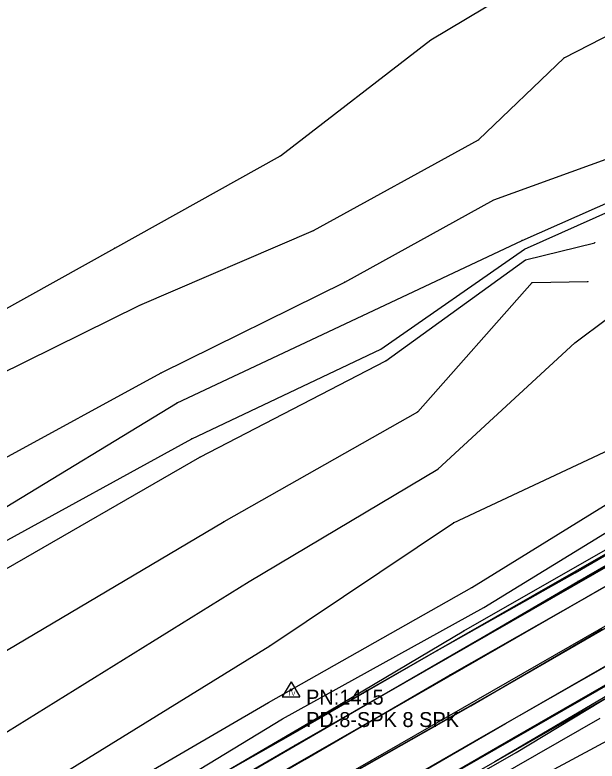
# Model space of a CAD drawing. Extents: x 1419505 to 1434054, y 1956910 to 1968644.
# Drawn here: x 1421697.6 to 1421892.8, y 1958243.6 to 1958493.7 of the extents above; entities that cross this region are included whole.
import ezdxf

# ---------------------------------------------------------------- set-up
doc = ezdxf.new("R2010")
doc.units = 0
for name, color, linetype in [('S_BREAKLINE', 7, 'Continuous'), ('S_DITCHLINE', 7, 'Continuous'), ('S_EDGE_PAVEMENT', 7, 'Continuous'), ('S_GRD_PT_SYM', 7, 'Continuous'), ('S_PAVEMENT_CROWN', 7, 'Continuous'), ('S_RDW_PT_SYM', 7, 'Continuous'), ('S_SECONDARY_CTL', 7, 'Continuous'), ('S_SECONDARY_CTL_ANNOT', 7, 'Continuous'), ('S_SHOULDER', 7, 'Continuous')]:
    doc.layers.add(name, color=color, linetype=linetype)

msp = doc.modelspace()

# ---------------------------------------------------------------- linework, layer by layer
at = {"layer": 'S_BREAKLINE'}
for p, q in [((1421881.7347, 1958479.3056), (1421947.654, 1958513.1028)), ((1422234.7195, 1958507.1234), (1421697.9208, 1958199.8056)), ((1421837.0638, 1958485.33), (1421868.3378, 1958504.0682)), ((1421786.6836, 1958446.5275), (1421837.0638, 1958485.33)), ((1421853.0638, 1958451.7839), (1421881.7347, 1958479.3056)), ((1422256.1529, 1958471.0691), (1421717.7711, 1958162.8162)), ((1421797.7403, 1958421.4899), (1421853.0638, 1958451.7839)), ((1421731.109, 1958415.5785), (1421786.6836, 1958446.5275)), ((1421858.1862, 1958431.7176), (1421897.0647, 1958445.7715)), ((1421808.176, 1958404.1678), (1421858.1862, 1958431.7176)), ((1421739.5215, 1958396.3783), (1421797.7403, 1958421.4899)), ((1421625.6632, 1958356.7777), (1421731.109, 1958415.5785)), ((1421868.8099, 1958411.6113), (1421892.0264, 1958417.3616)), ((1421821.9328, 1958377.7641), (1421868.8099, 1958411.6113)), ((1421746.697, 1958373.7898), (1421808.176, 1958404.1678)), ((1421832.6895, 1958360.692), (1421871.075, 1958404.0478)), ((1421871.075, 1958404.0478), (1421889.7452, 1958404.3838)), ((1421634.9788, 1958344.939), (1421739.5215, 1958396.3783)), ((1421885.3899, 1958383.7635), (1421896.3546, 1958392.116)), ((1421839.408, 1958341.4287), (1421885.3899, 1958383.7635)), ((1421759.6598, 1958345.52), (1421821.9328, 1958377.7641)), ((1421659.8104, 1958326.3718), (1421746.697, 1958373.7898)), ((1421767.8243, 1958323.9416), (1421832.6895, 1958360.692)), ((1421844.6403, 1958323.4146), (1421902.488, 1958350.6643)), ((1421678.4376, 1958298.743), (1421759.6598, 1958345.52)), ((1421776.2089, 1958303.7853), (1421839.408, 1958341.4287)), ((1421850.8607, 1958301.8422), (1421906.1123, 1958336.0104)), ((1421885.4349, 1958306.7545), (1421931.9739, 1958333.7802)), ((1421854.841, 1958295.0667), (1421909.5655, 1958328.7239)), ((1421680.9157, 1958272.5473), (1421767.8243, 1958323.9416)), ((1421783.0763, 1958282.2349), (1421844.6403, 1958323.4146)), ((1421848.0885, 1958287.2632), (1421900.2859, 1958317.0992)), ((1421839.211, 1958280.7048), (1421885.4349, 1958306.7545)), ((1421688.6692, 1958249.6098), (1421776.2089, 1958303.7853)), ((1421782.6453, 1958263.1957), (1421850.8607, 1958301.8422)), ((1421787.3476, 1958257.7703), (1421854.841, 1958295.0667)), ((1421799.4204, 1958258.3784), (1421848.0885, 1958287.2632)), ((1421696.2357, 1958228.6925), (1421783.0763, 1958282.2349)), ((1421790.0898, 1958252.356), (1421839.211, 1958280.7048)), ((1421865.6917, 1958246.4556), (1421916.0939, 1958277.0146)), ((1421858.4792, 1958243.4524), (1421905.5902, 1958271.2752)), ((1421699.952, 1958215.1896), (1421782.6453, 1958263.1957)), ((1421706.9714, 1958209.1252), (1421787.3476, 1958257.7703)), ((1421750.5502, 1958229.8155), (1421799.4204, 1958258.3784)), ((1421858.9662, 1958238.0111), (1421893.8825, 1958258.0443)), ((1421740.8066, 1958224.5522), (1421790.0898, 1958252.356)), ((1421862.4755, 1958232.3747), (1421897.9767, 1958251.4039)), ((1421819.5487, 1958220.4149), (1421865.6917, 1958246.4556))]:
    msp.add_line(p, q, dxfattribs=at)
at = {"layer": 'S_DITCHLINE'}
for p, q in [((1421867.6558, 1958418.1077), (1421905.2522, 1958434.6888)), ((1421868.4628, 1958415.1435), (1421910.6176, 1958434.0357)), ((1421814.0543, 1958392.82), (1421867.6558, 1958418.1077)), ((1421820.3537, 1958381.6323), (1421868.4628, 1958415.1435)), ((1421751.9693, 1958363.6822), (1421814.0543, 1958392.82)), ((1421756.8876, 1958351.6284), (1421820.3537, 1958381.6323)), ((1421666.5668, 1958311.7748), (1421751.9693, 1958363.6822)), ((1421674.9163, 1958306.6385), (1421756.8876, 1958351.6284))]:
    msp.add_line(p, q, dxfattribs=at)
at = {"layer": 'S_EDGE_PAVEMENT'}
for p, q in [((1422239.4358, 1958499.3739), (1421702.5421, 1958191.435)), ((1422250.9195, 1958479.1606), (1421712.8678, 1958170.5937)), ((1421888.7252, 1958298.1849), (1421937.4303, 1958326.3088)), ((1421852.5588, 1958277.4456), (1421904.1381, 1958307.0935)), ((1421843.5102, 1958272.4613), (1421888.7252, 1958298.1849)), ((1421862.1364, 1958256.1602), (1421913.0017, 1958285.5141)), ((1421855.613, 1958252.494), (1421900.2339, 1958277.9816)), ((1421804.7397, 1958249.9838), (1421852.5588, 1958277.4456)), ((1421794.8581, 1958244.1745), (1421843.5102, 1958272.4613)), ((1421815.2854, 1958229.1945), (1421862.1364, 1958256.1602)), ((1421806.5868, 1958224.3822), (1421855.613, 1958252.494)), ((1421754.9145, 1958221.217), (1421804.7397, 1958249.9838)), ((1421744.7359, 1958215.4796), (1421794.8581, 1958244.1745))]:
    msp.add_line(p, q, dxfattribs=at)
at = {"layer": 'S_GRD_PT_SYM'}
for points in [[(1421837.0638, 1958485.33), (1421837.0638, 1958485.38), (1421837.0638, 1958485.33), (1421837.0138, 1958485.33), (1421837.0638, 1958485.33), (1421837.0638, 1958485.28), (1421837.0638, 1958485.33), (1421837.1138, 1958485.33)], [(1421881.7347, 1958479.3056), (1421881.7347, 1958479.3556), (1421881.7347, 1958479.3056), (1421881.6847, 1958479.3056), (1421881.7347, 1958479.3056), (1421881.7347, 1958479.2556), (1421881.7347, 1958479.3056), (1421881.7847, 1958479.3056)], [(1421853.0638, 1958451.7839), (1421853.0638, 1958451.8339), (1421853.0638, 1958451.7839), (1421853.0138, 1958451.7839), (1421853.0638, 1958451.7839), (1421853.0638, 1958451.7339), (1421853.0638, 1958451.7839), (1421853.1138, 1958451.7839)], [(1421786.6836, 1958446.5275), (1421786.6836, 1958446.5775), (1421786.6836, 1958446.5275), (1421786.6336, 1958446.5275), (1421786.6836, 1958446.5275), (1421786.6836, 1958446.4775), (1421786.6836, 1958446.5275), (1421786.7336, 1958446.5275)], [(1421858.1862, 1958431.7176), (1421858.1862, 1958431.7676), (1421858.1862, 1958431.7176), (1421858.1362, 1958431.7176), (1421858.1862, 1958431.7176), (1421858.1862, 1958431.6676), (1421858.1862, 1958431.7176), (1421858.2362, 1958431.7176)], [(1421797.7403, 1958421.4899), (1421797.7403, 1958421.5399), (1421797.7403, 1958421.4899), (1421797.6903, 1958421.4899), (1421797.7403, 1958421.4899), (1421797.7403, 1958421.4399), (1421797.7403, 1958421.4899), (1421797.7903, 1958421.4899)], [(1421867.6558, 1958418.1077), (1421867.6558, 1958418.1577), (1421867.6558, 1958418.1077), (1421867.6058, 1958418.1077), (1421867.6558, 1958418.1077), (1421867.6558, 1958418.0577), (1421867.6558, 1958418.1077), (1421867.7058, 1958418.1077)], [(1421731.109, 1958415.5785), (1421731.109, 1958415.6285), (1421731.109, 1958415.5785), (1421731.059, 1958415.5785), (1421731.109, 1958415.5785), (1421731.109, 1958415.5285), (1421731.109, 1958415.5785), (1421731.159, 1958415.5785)], [(1421868.4628, 1958415.1435), (1421868.4628, 1958415.1935), (1421868.4628, 1958415.1435), (1421868.4128, 1958415.1435), (1421868.4628, 1958415.1435), (1421868.4628, 1958415.0935), (1421868.4628, 1958415.1435), (1421868.5128, 1958415.1435)], [(1421892.0264, 1958417.3616), (1421892.0264, 1958417.4116), (1421892.0264, 1958417.3616), (1421891.9764, 1958417.3616), (1421892.0264, 1958417.3616), (1421892.0264, 1958417.3116), (1421892.0264, 1958417.3616), (1421892.0764, 1958417.3616)], [(1421868.8099, 1958411.6113), (1421868.8099, 1958411.6613), (1421868.8099, 1958411.6113), (1421868.7599, 1958411.6113), (1421868.8099, 1958411.6113), (1421868.8099, 1958411.5613), (1421868.8099, 1958411.6113), (1421868.8599, 1958411.6113)], [(1421808.176, 1958404.1678), (1421808.176, 1958404.2178), (1421808.176, 1958404.1678), (1421808.126, 1958404.1678), (1421808.176, 1958404.1678), (1421808.176, 1958404.1178), (1421808.176, 1958404.1678), (1421808.226, 1958404.1678)], [(1421871.075, 1958404.0478), (1421871.075, 1958404.0978), (1421871.075, 1958404.0478), (1421871.025, 1958404.0478), (1421871.075, 1958404.0478), (1421871.075, 1958403.9978), (1421871.075, 1958404.0478), (1421871.125, 1958404.0478)], [(1421889.7452, 1958404.3838), (1421889.7452, 1958404.4338), (1421889.7452, 1958404.3838), (1421889.6952, 1958404.3838), (1421889.7452, 1958404.3838), (1421889.7452, 1958404.3338), (1421889.7452, 1958404.3838), (1421889.7952, 1958404.3838)], [(1421739.5215, 1958396.3783), (1421739.5215, 1958396.4283), (1421739.5215, 1958396.3783), (1421739.4715, 1958396.3783), (1421739.5215, 1958396.3783), (1421739.5215, 1958396.3283), (1421739.5215, 1958396.3783), (1421739.5715, 1958396.3783)], [(1421814.0543, 1958392.82), (1421814.0543, 1958392.87), (1421814.0543, 1958392.82), (1421814.0043, 1958392.82), (1421814.0543, 1958392.82), (1421814.0543, 1958392.77), (1421814.0543, 1958392.82), (1421814.1043, 1958392.82)], [(1421885.3899, 1958383.7635), (1421885.3899, 1958383.8135), (1421885.3899, 1958383.7635), (1421885.3399, 1958383.7635), (1421885.3899, 1958383.7635), (1421885.3899, 1958383.7135), (1421885.3899, 1958383.7635), (1421885.4399, 1958383.7635)], [(1421820.3537, 1958381.6323), (1421820.3537, 1958381.6823), (1421820.3537, 1958381.6323), (1421820.3037, 1958381.6323), (1421820.3537, 1958381.6323), (1421820.3537, 1958381.5823), (1421820.3537, 1958381.6323), (1421820.4037, 1958381.6323)], [(1421821.9328, 1958377.7641), (1421821.9328, 1958377.8141), (1421821.9328, 1958377.7641), (1421821.8828, 1958377.7641), (1421821.9328, 1958377.7641), (1421821.9328, 1958377.7141), (1421821.9328, 1958377.7641), (1421821.9828, 1958377.7641)], [(1421746.697, 1958373.7898), (1421746.697, 1958373.8398), (1421746.697, 1958373.7898), (1421746.647, 1958373.7898), (1421746.697, 1958373.7898), (1421746.697, 1958373.7398), (1421746.697, 1958373.7898), (1421746.747, 1958373.7898)], [(1421751.9693, 1958363.6822), (1421751.9693, 1958363.7322), (1421751.9693, 1958363.6822), (1421751.9193, 1958363.6822), (1421751.9693, 1958363.6822), (1421751.9693, 1958363.6322), (1421751.9693, 1958363.6822), (1421752.0193, 1958363.6822)], [(1421832.6895, 1958360.692), (1421832.6895, 1958360.742), (1421832.6895, 1958360.692), (1421832.6395, 1958360.692), (1421832.6895, 1958360.692), (1421832.6895, 1958360.642), (1421832.6895, 1958360.692), (1421832.7395, 1958360.692)], [(1421756.8876, 1958351.6284), (1421756.8876, 1958351.6784), (1421756.8876, 1958351.6284), (1421756.8376, 1958351.6284), (1421756.8876, 1958351.6284), (1421756.8876, 1958351.5784), (1421756.8876, 1958351.6284), (1421756.9376, 1958351.6284)], [(1421759.6598, 1958345.52), (1421759.6598, 1958345.57), (1421759.6598, 1958345.52), (1421759.6098, 1958345.52), (1421759.6598, 1958345.52), (1421759.6598, 1958345.47), (1421759.6598, 1958345.52), (1421759.7098, 1958345.52)], [(1421839.408, 1958341.4287), (1421839.408, 1958341.4787), (1421839.408, 1958341.4287), (1421839.358, 1958341.4287), (1421839.408, 1958341.4287), (1421839.408, 1958341.3787), (1421839.408, 1958341.4287), (1421839.458, 1958341.4287)], [(1421767.8243, 1958323.9416), (1421767.8243, 1958323.9916), (1421767.8243, 1958323.9416), (1421767.7743, 1958323.9416), (1421767.8243, 1958323.9416), (1421767.8243, 1958323.8916), (1421767.8243, 1958323.9416), (1421767.8743, 1958323.9416)], [(1421844.6403, 1958323.4146), (1421844.6403, 1958323.4646), (1421844.6403, 1958323.4146), (1421844.5903, 1958323.4146), (1421844.6403, 1958323.4146), (1421844.6403, 1958323.3646), (1421844.6403, 1958323.4146), (1421844.6903, 1958323.4146)], [(1421885.4349, 1958306.7545), (1421885.4349, 1958306.8045), (1421885.4349, 1958306.7545), (1421885.3849, 1958306.7545), (1421885.4349, 1958306.7545), (1421885.4349, 1958306.7045), (1421885.4349, 1958306.7545), (1421885.4849, 1958306.7545)], [(1421776.2089, 1958303.7853), (1421776.2089, 1958303.8353), (1421776.2089, 1958303.7853), (1421776.1589, 1958303.7853), (1421776.2089, 1958303.7853), (1421776.2089, 1958303.7353), (1421776.2089, 1958303.7853), (1421776.2589, 1958303.7853)], [(1421850.8607, 1958301.8422), (1421850.8607, 1958301.8922), (1421850.8607, 1958301.8422), (1421850.8107, 1958301.8422), (1421850.8607, 1958301.8422), (1421850.8607, 1958301.7922), (1421850.8607, 1958301.8422), (1421850.9107, 1958301.8422)], [(1421854.841, 1958295.0667), (1421854.841, 1958295.1167), (1421854.841, 1958295.0667), (1421854.791, 1958295.0667), (1421854.841, 1958295.0667), (1421854.841, 1958295.0167), (1421854.841, 1958295.0667), (1421854.891, 1958295.0667)], [(1421848.0885, 1958287.2632), (1421848.0885, 1958287.3132), (1421848.0885, 1958287.2632), (1421848.0385, 1958287.2632), (1421848.0885, 1958287.2632), (1421848.0885, 1958287.2132), (1421848.0885, 1958287.2632), (1421848.1385, 1958287.2632)], [(1421783.0763, 1958282.2349), (1421783.0763, 1958282.2849), (1421783.0763, 1958282.2349), (1421783.0263, 1958282.2349), (1421783.0763, 1958282.2349), (1421783.0763, 1958282.1849), (1421783.0763, 1958282.2349), (1421783.1263, 1958282.2349)], [(1421839.211, 1958280.7048), (1421839.211, 1958280.7548), (1421839.211, 1958280.7048), (1421839.161, 1958280.7048), (1421839.211, 1958280.7048), (1421839.211, 1958280.6548), (1421839.211, 1958280.7048), (1421839.261, 1958280.7048)], [(1421782.6453, 1958263.1957), (1421782.6453, 1958263.2457), (1421782.6453, 1958263.1957), (1421782.5953, 1958263.1957), (1421782.6453, 1958263.1957), (1421782.6453, 1958263.1457), (1421782.6453, 1958263.1957), (1421782.6953, 1958263.1957)], [(1421787.3476, 1958257.7703), (1421787.3476, 1958257.8203), (1421787.3476, 1958257.7703), (1421787.2976, 1958257.7703), (1421787.3476, 1958257.7703), (1421787.3476, 1958257.7203), (1421787.3476, 1958257.7703), (1421787.3976, 1958257.7703)], [(1421799.4204, 1958258.3784), (1421799.4204, 1958258.4284), (1421799.4204, 1958258.3784), (1421799.3704, 1958258.3784), (1421799.4204, 1958258.3784), (1421799.4204, 1958258.3284), (1421799.4204, 1958258.3784), (1421799.4704, 1958258.3784)], [(1421790.0898, 1958252.356), (1421790.0898, 1958252.406), (1421790.0898, 1958252.356), (1421790.0398, 1958252.356), (1421790.0898, 1958252.356), (1421790.0898, 1958252.306), (1421790.0898, 1958252.356), (1421790.1398, 1958252.356)], [(1421865.6917, 1958246.4556), (1421865.6917, 1958246.5056), (1421865.6917, 1958246.4556), (1421865.6417, 1958246.4556), (1421865.6917, 1958246.4556), (1421865.6917, 1958246.4056), (1421865.6917, 1958246.4556), (1421865.7417, 1958246.4556)]]:
    msp.add_lwpolyline(points, dxfattribs=at)
at = {"layer": 'S_PAVEMENT_CROWN'}
for p, q in [((1422245.2512, 1958489.5463), (1421708.2975, 1958181.3584)), ((1421857.7452, 1958266.3619), (1421910.2865, 1958296.6928)), ((1421850.4787, 1958262.1086), (1421894.4935, 1958287.8373)), ((1421809.9191, 1958239.2271), (1421857.7452, 1958266.3619)), ((1421801.1815, 1958234.1998), (1421850.4787, 1958262.1086))]:
    msp.add_line(p, q, dxfattribs=at)
at = {"layer": 'S_RDW_PT_SYM'}
for points in [[(1421886.292, 1958303.7623), (1421886.292, 1958303.8123), (1421886.292, 1958303.7623), (1421886.242, 1958303.7623), (1421886.292, 1958303.7623), (1421886.292, 1958303.7123), (1421886.292, 1958303.7623), (1421886.342, 1958303.7623)], [(1421888.7252, 1958298.1849), (1421888.7252, 1958298.2349), (1421888.7252, 1958298.1849), (1421888.6752, 1958298.1849), (1421888.7252, 1958298.1849), (1421888.7252, 1958298.1349), (1421888.7252, 1958298.1849), (1421888.7752, 1958298.1849)], [(1421850.5827, 1958282.8619), (1421850.5827, 1958282.9119), (1421850.5827, 1958282.8619), (1421850.5327, 1958282.8619), (1421850.5827, 1958282.8619), (1421850.5827, 1958282.8119), (1421850.5827, 1958282.8619), (1421850.6327, 1958282.8619)], [(1421840.551, 1958276.9406), (1421840.551, 1958276.9906), (1421840.551, 1958276.9406), (1421840.501, 1958276.9406), (1421840.551, 1958276.9406), (1421840.551, 1958276.8906), (1421840.551, 1958276.9406), (1421840.601, 1958276.9406)], [(1421852.5588, 1958277.4456), (1421852.5588, 1958277.4956), (1421852.5588, 1958277.4456), (1421852.5088, 1958277.4456), (1421852.5588, 1958277.4456), (1421852.5588, 1958277.3956), (1421852.5588, 1958277.4456), (1421852.6088, 1958277.4456)], [(1421843.5102, 1958272.4613), (1421843.5102, 1958272.5113), (1421843.5102, 1958272.4613), (1421843.4602, 1958272.4613), (1421843.5102, 1958272.4613), (1421843.5102, 1958272.4113), (1421843.5102, 1958272.4613), (1421843.5602, 1958272.4613)], [(1421857.7452, 1958266.3619), (1421857.7452, 1958266.4119), (1421857.7452, 1958266.3619), (1421857.6952, 1958266.3619), (1421857.7452, 1958266.3619), (1421857.7452, 1958266.3119), (1421857.7452, 1958266.3619), (1421857.7952, 1958266.3619)], [(1421850.4787, 1958262.1086), (1421850.4787, 1958262.1586), (1421850.4787, 1958262.1086), (1421850.4287, 1958262.1086), (1421850.4787, 1958262.1086), (1421850.4787, 1958262.0586), (1421850.4787, 1958262.1086), (1421850.5287, 1958262.1086)], [(1421862.1364, 1958256.1602), (1421862.1364, 1958256.2102), (1421862.1364, 1958256.1602), (1421862.0864, 1958256.1602), (1421862.1364, 1958256.1602), (1421862.1364, 1958256.1102), (1421862.1364, 1958256.1602), (1421862.1864, 1958256.1602)], [(1421801.5675, 1958254.4861), (1421801.5675, 1958254.5361), (1421801.5675, 1958254.4861), (1421801.5175, 1958254.4861), (1421801.5675, 1958254.4861), (1421801.5675, 1958254.4361), (1421801.5675, 1958254.4861), (1421801.6175, 1958254.4861)], [(1421855.613, 1958252.494), (1421855.613, 1958252.544), (1421855.613, 1958252.494), (1421855.563, 1958252.494), (1421855.613, 1958252.494), (1421855.613, 1958252.444), (1421855.613, 1958252.494), (1421855.663, 1958252.494)], [(1421804.7397, 1958249.9838), (1421804.7397, 1958250.0338), (1421804.7397, 1958249.9838), (1421804.6897, 1958249.9838), (1421804.7397, 1958249.9838), (1421804.7397, 1958249.9338), (1421804.7397, 1958249.9838), (1421804.7897, 1958249.9838)], [(1421864.5826, 1958251.2879), (1421864.5826, 1958251.3379), (1421864.5826, 1958251.2879), (1421864.5326, 1958251.2879), (1421864.5826, 1958251.2879), (1421864.5826, 1958251.2379), (1421864.5826, 1958251.2879), (1421864.6326, 1958251.2879)], [(1421791.6119, 1958248.9488), (1421791.6119, 1958248.9988), (1421791.6119, 1958248.9488), (1421791.5619, 1958248.9488), (1421791.6119, 1958248.9488), (1421791.6119, 1958248.8988), (1421791.6119, 1958248.9488), (1421791.6619, 1958248.9488)], [(1421857.6421, 1958247.1836), (1421857.6421, 1958247.2336), (1421857.6421, 1958247.1836), (1421857.5921, 1958247.1836), (1421857.6421, 1958247.1836), (1421857.6421, 1958247.1336), (1421857.6421, 1958247.1836), (1421857.6921, 1958247.1836)], [(1421794.8581, 1958244.1745), (1421794.8581, 1958244.2245), (1421794.8581, 1958244.1745), (1421794.8081, 1958244.1745), (1421794.8581, 1958244.1745), (1421794.8581, 1958244.1245), (1421794.8581, 1958244.1745), (1421794.9081, 1958244.1745)]]:
    msp.add_lwpolyline(points, dxfattribs=at)
at = {"layer": 'S_SECONDARY_CTL'}
for p, q in [((1421790.2298, 1958270.1291), (1421787.2198, 1958265.1752)), ((1421790.2298, 1958270.1291), (1421793.1771, 1958265.1752)), ((1421787.2198, 1958265.1752), (1421793.1771, 1958265.1752))]:
    msp.add_line(p, q, dxfattribs=at)
for radius in [0.3111, 0.1827, 0.1033]:
    msp.add_circle((1421790.2298, 1958267.519), radius, dxfattribs=at)
at = {"layer": 'S_SHOULDER'}
for p, q in [((1422236.8876, 1958504.0772), (1421699.4589, 1958196.0923)), ((1422254.1918, 1958474.1573), (1421715.306, 1958165.4004)), ((1421886.292, 1958303.7623), (1421934.0991, 1958331.3301)), ((1421850.5827, 1958282.8619), (1421901.321, 1958312.1168)), ((1421840.551, 1958276.9406), (1421886.292, 1958303.7623)), ((1421801.5675, 1958254.4861), (1421850.5827, 1958282.8619)), ((1421864.5826, 1958251.2879), (1421915.1739, 1958280.4978)), ((1421791.6119, 1958248.9488), (1421840.551, 1958276.9406)), ((1421857.6421, 1958247.1836), (1421903.2171, 1958273.2913)), ((1421752.8404, 1958226.3783), (1421801.5675, 1958254.4861)), ((1421817.8396, 1958224.3712), (1421864.5826, 1958251.2879)), ((1421742.6677, 1958220.7389), (1421791.6119, 1958248.9488)), ((1421808.811, 1958219.2648), (1421857.6421, 1958247.1836))]:
    msp.add_line(p, q, dxfattribs=at)

# ---------------------------------------------------------------- texts
at = {"layer": 'S_SECONDARY_CTL'}
msp.add_text('TV', height=1.5, rotation=360, dxfattribs=at).set_placement((1421789.0251, 1958265.5077))
at = {"layer": 'S_SECONDARY_CTL_ANNOT'}
for s, p in [('PN:1415', (1421795.2298, 1958262.519)), ('PD:8-SPK 8 SPK', (1421795.2298, 1958255.019))]:
    msp.add_text(s, height=5, dxfattribs=at).set_placement(p)

doc.saveas('drawing.dxf')
